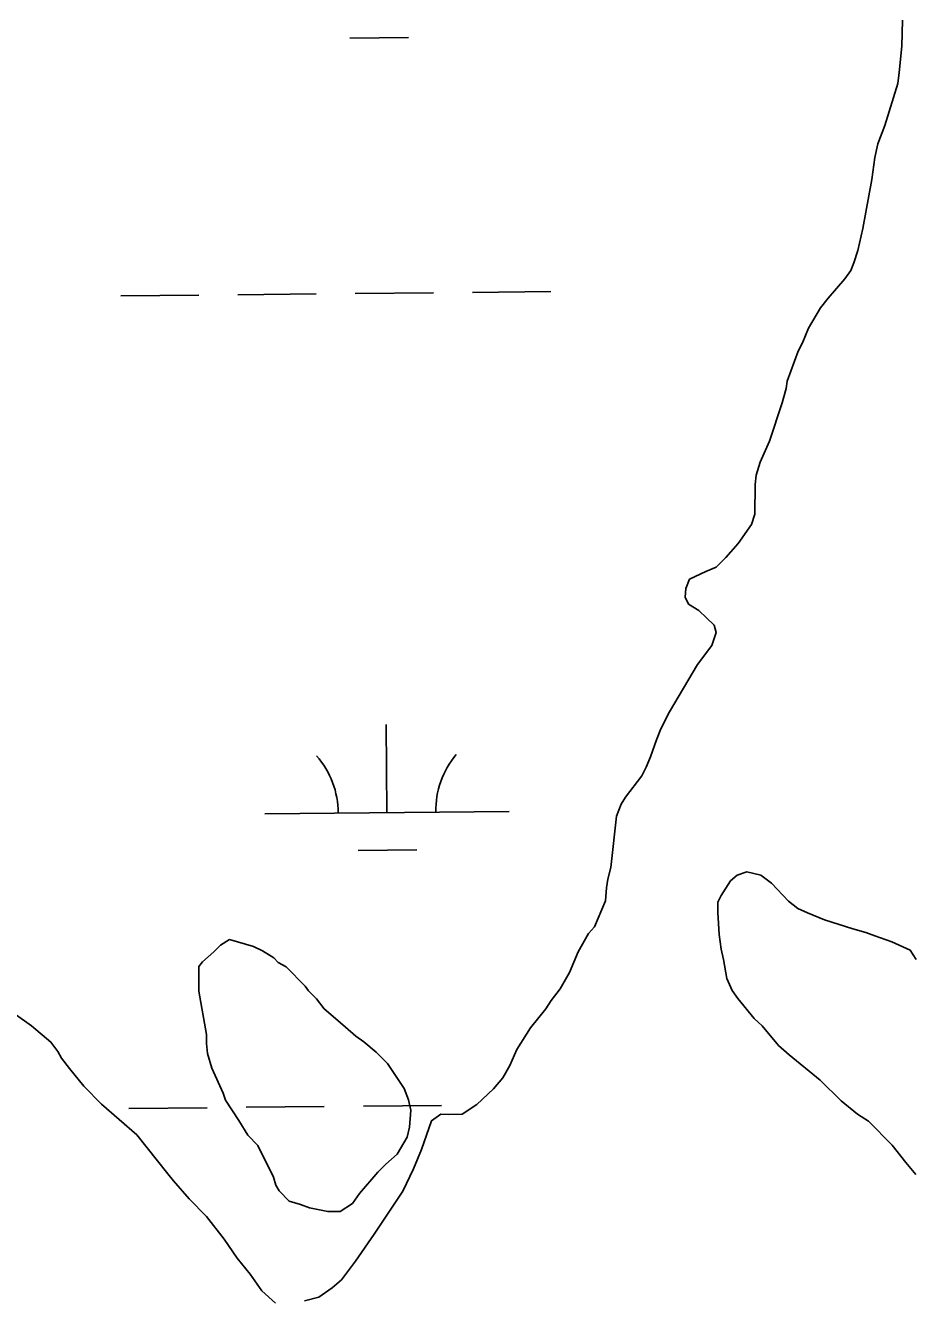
# Model space of a CAD drawing. Extents: x 3146026 to 3183936, y 897894 to 923344.
# Drawn here: x 3172981 to 3173344, y 907067 to 907588 of the extents above; entities that cross this region are included whole.
import ezdxf

# ---------------------------------------------------------------- set-up
doc = ezdxf.new("R2010")
doc.units = 0
doc.layers.add('V-SITE-VEGE', color=7, linetype='Continuous')
doc.layers.add('V-WETL-SWMP', color=7, linetype='Continuous')

msp = doc.modelspace()

# ---------------------------------------------------------------- linework, layer by layer
at = {"layer": 'V-SITE-VEGE'}
for p, q in [((3173064.05, 907213.35), (3173060.33, 907211.05)), ((3173073.75, 907210.51), (3173064.05, 907213.35)), ((3173057.54, 907208.29), (3173052.89, 907204.15)), ((3173060.33, 907211.05), (3173057.54, 907208.29)), ((3173077.45, 907208.64), (3173073.75, 907210.51)), ((3173082.06, 907205.84), (3173077.45, 907208.64)), ((3173052.89, 907204.15), (3173051.49, 907202.3)), ((3173083.9, 907203.98), (3173082.06, 907205.84)), ((3173087.13, 907202.11), (3173083.9, 907203.98)), ((3173051.49, 907202.3), (3173051.43, 907192.12)), ((3173094.96, 907194.19), (3173087.13, 907202.11)), ((3173096.33, 907192.34), (3173094.96, 907194.19)), ((3173099.56, 907189.08), (3173096.33, 907192.34)), ((3173051.43, 907192.12), (3173054.57, 907174.51)), ((3173102.77, 907184.89), (3173099.56, 907189.08)), ((3173108.3, 907180.23), (3173102.77, 907184.89)), ((3173115.67, 907173.71), (3173108.3, 907180.23)), ((3173054.57, 907174.51), (3173054.55, 907170.81)), ((3173118.9, 907171.38), (3173115.67, 907173.71)), ((3173054.55, 907170.81), (3173054.99, 907166.64)), ((3173054.99, 907166.64), (3173056.81, 907160.61)), ((3173123.97, 907167.18), (3173118.9, 907171.38)), ((3173128.57, 907162.53), (3173123.97, 907167.18)), ((3173135.46, 907152.31), (3173128.57, 907162.53)), ((3173056.81, 907160.61), (3173061.38, 907150.41)), ((3173137.28, 907147.67), (3173135.46, 907152.31)), ((3173061.38, 907150.41), (3173062.29, 907147.62)), ((3173062.29, 907147.62), (3173067.8, 907139.26)), ((3173138.19, 907143.5), (3173137.28, 907147.67)), ((3173137.68, 907136.56), (3173138.19, 907143.5)), ((3173067.8, 907139.26), (3173071.47, 907133.22)), ((3173136.73, 907132.4), (3173137.68, 907136.56)), ((3173071.47, 907133.22), (3173075.61, 907129.03)), ((3173132.53, 907125.48), (3173136.73, 907132.4)), ((3173075.61, 907129.03), (3173082.02, 907116.03)), ((3173127.88, 907121.33), (3173132.53, 907125.48)), ((3173124.62, 907118.12), (3173127.88, 907121.33)), ((3173082.02, 907116.03), (3173082.93, 907112.79)), ((3173117.16, 907109.36), (3173124.62, 907118.12)), ((3173082.93, 907112.79), (3173084.3, 907110.47)), ((3173084.3, 907110.47), (3173088.45, 907106.28)), ((3173114.37, 907105.21), (3173117.16, 907109.36)), ((3173088.45, 907106.28), (3173093.07, 907104.87)), ((3173093.07, 907104.87), (3173096.76, 907103.46)), ((3173109.25, 907102), (3173114.37, 907105.21)), ((3173096.76, 907103.46), (3173104.16, 907102.02)), ((3173104.16, 907102.02), (3173109.25, 907102))]:
    msp.add_line(p, q, dxfattribs=at)
at = {"layer": 'V-WETL-SWMP'}
for p, q in [((3173113.26, 907582.4), (3173137.26, 907582.64)), ((3173019.46, 907476.82), (3173051.46, 907477.14)), ((3173067.46, 907477.3), (3173099.46, 907477.61)), ((3173115.46, 907477.77), (3173147.46, 907478.09)), ((3173163.46, 907478.25), (3173195.46, 907478.57)), ((3173128.42, 907265.29), (3173128.06, 907301.29)), ((3173078.42, 907264.79), (3173178.42, 907265.79)), ((3173116.58, 907249.74), (3173140.57, 907249.98)), ((3173118.77, 907145.12), (3173150.77, 907145.43)), ((3173022.78, 907144.16), (3173054.78, 907144.48)), ((3173070.78, 907144.64), (3173102.78, 907144.96))]:
    msp.add_line(p, q, dxfattribs=at)
for points in [[(3173339.33, 907589.67), (3173339.07, 907579.1), (3173338.01, 907568.33), (3173337.39, 907563.74), (3173332.1, 907546.61), (3173329.27, 907539.04), (3173328.04, 907533.46), (3173326.79, 907524.48), (3173323.09, 907504.35), (3173321.04, 907495.38), (3173319.42, 907490.4), (3173318.2, 907487.21), (3173315.79, 907483.83), (3173308.96, 907475.89), (3173305.74, 907471.91), (3173300.91, 907463.56), (3173298.48, 907457.58), (3173296.66, 907454.2), (3173292.21, 907441.85), (3173291.79, 907438.86), (3173290.16, 907433.08), (3173284.88, 907417.35), (3173281.04, 907408.79), (3173279.42, 907403.41), (3173279, 907399.62), (3173278.93, 907387.44), (3173277.51, 907383.26), (3173272.08, 907375.51), (3173267.06, 907369.75), (3173263.04, 907365.78), (3173258.84, 907364.01), (3173252.24, 907360.85), (3173250.62, 907357.07), (3173250.4, 907353.48), (3173251.78, 907350.68), (3173255.96, 907348.06), (3173262.31, 907342.04), (3173263.09, 907339.04), (3173261.27, 907333.66), (3173255.44, 907325.91), (3173243.95, 907306.61), (3173240.52, 907299.65), (3173238.7, 907295.07), (3173236.27, 907288.1), (3173234.45, 907283.92), (3173232.63, 907280.33), (3173226, 907271.59), (3173224.19, 907268.81), (3173222.36, 907263.83), (3173220.05, 907242.88), (3173218.83, 907238.1), (3173218.21, 907234.51), (3173217.78, 907229.13), (3173213.33, 907218.57), (3173210.92, 907215.79), (3173206.69, 907208.23), (3173203.05, 907199.87), (3173199.22, 907193.11), (3173195.6, 907188.34), (3173193.38, 907184.96), (3173187.15, 907177.21), (3173181.52, 907168.26), (3173178.69, 907161.69), (3173175.86, 907156.72), (3173172.05, 907152.15), (3173165.23, 907145.8), (3173159.22, 907141.84), (3173153.63, 907141.67), (3173150.44, 907141.89), (3173146.63, 907139.12), (3173142.57, 907127.37), (3173139.33, 907119.4), (3173134.89, 907110.25), (3173123.22, 907092.75), (3173115.58, 907081.62), (3173109.75, 907074.06), (3173105.93, 907070.69), (3173100.53, 907066.93), (3173094.73, 907065.37)], [(3173344.8, 907117.17), (3173340.63, 907121.98), (3173335.09, 907129.2), (3173325.36, 907139.03), (3173320.99, 907141.85), (3173314.23, 907147.28), (3173305.7, 907155.71), (3173292.98, 907166.15), (3173288.61, 907169.97), (3173281.87, 907177.99), (3173278.7, 907181), (3173271.96, 907189.22), (3173269.58, 907192.43), (3173267.41, 907197.43), (3173266.06, 907205.22), (3173265.08, 907209.42), (3173264.32, 907215.41), (3173263.77, 907224.39), (3173263.79, 907228.58), (3173265.21, 907231.37), (3173269.03, 907237.33), (3173271.64, 907239.72), (3173275.64, 907241.09), (3173281.42, 907239.66), (3173285.79, 907236.44), (3173292.73, 907229.02), (3173296.51, 907226.01), (3173300.49, 907224.19), (3173307.46, 907221.35), (3173319.01, 907217.7), (3173324.39, 907216.27), (3173327.98, 907214.85), (3173334.95, 907212.42), (3173342.51, 907208.99), (3173344.89, 907205.18)], [(3173072.44, 907076.27), (3173067.09, 907082.88), (3173061.74, 907090.7), (3173054.61, 907099.92), (3173047.46, 907107.14), (3173041.12, 907114.56), (3173038.74, 907117.37), (3173026.06, 907133.4), (3173011.56, 907145.86), (3173004.41, 907153.28), (3172998.47, 907160.5), (3172995.3, 907164.71), (3172993.72, 907167.51), (3172990.94, 907171.32), (3172983, 907177.95), (3172975.84, 907182.98)], [(3173082.75, 907064.44), (3173077.19, 907069.46), (3173072.44, 907076.27)]]:
    msp.add_lwpolyline(points, dxfattribs=at)
for centre, start, end in [((3173073.18, 907265.21), 359.7992, 41.3429), ((3173183.66, 907266.31), 139.7992, 181.3429)]:
    msp.add_arc(centre, 35.25, start, end, dxfattribs=at)

doc.saveas('drawing.dxf')
